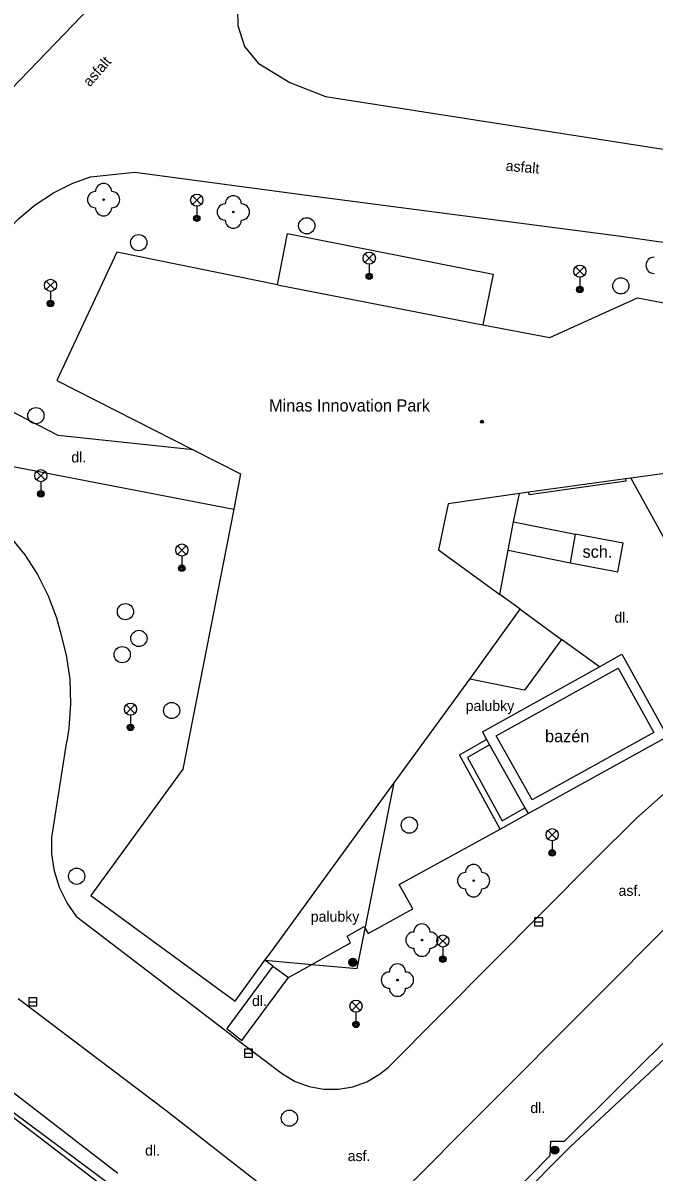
# Model space of a CAD drawing. Extents: x -538441 to -536770, y -1181008 to -1179809.
# Drawn here: x -537841 to -537802.1, y -1180344.6 to -1180273.6 of the extents above; entities that cross this region are included whole.
import ezdxf

# ---------------------------------------------------------------- set-up
doc = ezdxf.new("R2010")
doc.units = 0
for name, color, linetype in [('Vrstva 10', 7, 'Continuous'), ('Vrstva 11', 7, 'Continuous'), ('Vrstva 22', 7, 'Continuous'), ('Vrstva 25', 7, 'Continuous'), ('Vrstva 27', 7, 'Continuous'), ('Vrstva 33', 7, 'Continuous'), ('Vrstva 39', 7, 'Continuous'), ('Vrstva 40', 7, 'Continuous'), ('Vrstva 41', 7, 'Continuous'), ('Vrstva 5', 7, 'Continuous'), ('Vrstva 7', 7, 'Continuous')]:
    doc.layers.add(name, color=color, linetype=linetype)

msp = doc.modelspace()

# ---------------------------------------------------------------- linework, layer by layer
at = {"layer": 'Vrstva 10'}
for p, q in [((-537836.86, -1180283.1), (-537834.12, -1180282.82)), ((-537834.12, -1180282.82), (-537823.37, -1180284.25)), ((-537823.37, -1180284.25), (-537804.27, -1180286.75)), ((-537804.27, -1180286.75), (-537787.73, -1180289.01)), ((-537839.24, -1180323.87), (-537838.32, -1180317.95)), ((-537818.49, -1180338.08), (-537805.77, -1180325.28)), ((-537837.7, -1180328.78), (-537828.54, -1180335.77)), ((-537807.59, -1180342.61), (-537797.28, -1180332.34)), ((-537844.24, -1180337.59), (-537835.17, -1180344.6)), ((-537817.07, -1180352.16), (-537808.48, -1180343.51))]:
    msp.add_line(p, q, dxfattribs=at)
for points in [[(-537819.99, -1180235.92), (-537820.463, -1180236.436), (-537840.24, -1180258.03), (-537830.9, -1180266.4), (-537843.94, -1180279.93)], [(-537820.66, -1180264.65), (-537827.33, -1180271.75), (-537827.78, -1180272.77), (-537827.76, -1180273.76), (-537827.35, -1180275.06), (-537826.51, -1180276.08), (-537824.56, -1180277.27), (-537822.35, -1180278.15), (-537799.12, -1180281.76), (-537775.46, -1180285.24), (-537764.84, -1180286.9)], [(-537842.22, -1180286.66), (-537841.301, -1180285.682), (-537840.272, -1180284.821), (-537839.148, -1180284.088), (-537837.945, -1180283.493), (-537836.86, -1180283.1)], [(-537841.84, -1180305.29), (-537840.917, -1180306.423), (-537840.123, -1180307.65), (-537839.468, -1180308.956), (-537838.959, -1180310.326), (-537838.73, -1180311.16)], [(-537838.73, -1180311.16), (-537838.359, -1180312.62), (-537838.144, -1180314.112), (-537838.089, -1180315.618), (-537838.193, -1180317.121), (-537838.32, -1180317.95)], [(-537805.77, -1180325.28), (-537803.17, -1180322.7), (-537800.93, -1180320.71), (-537800.12, -1180320.04)], [(-537837.7, -1180328.78), (-537838.301, -1180327.911), (-537838.765, -1180326.962), (-537839.08, -1180325.953), (-537839.239, -1180324.909), (-537839.24, -1180323.87)], [(-537828.54, -1180335.77), (-537827.59, -1180336.5), (-537825, -1180338.47)], [(-537825, -1180338.47), (-537824.214, -1180338.931), (-537823.36, -1180339.248), (-537822.464, -1180339.411), (-537821.553, -1180339.415), (-537820.656, -1180339.259), (-537819.799, -1180338.95), (-537819.01, -1180338.495), (-537818.49, -1180338.08)], [(-537808.48, -1180343.51), (-537808.45, -1180342.62), (-537807.59, -1180342.61)]]:
    msp.add_lwpolyline(points, dxfattribs=at)
at = {"layer": 'Vrstva 11'}
for p, q in [((-537838.85, -1180299.07), (-537844.08, -1180296.36)), ((-537830.519, -1180299.945), (-537838.85, -1180299.07)), ((-537845.2, -1180300.29), (-537828.01, -1180303.62)), ((-537803.81, -1180301.88), (-537809.78, -1180302.72)), ((-537803.829, -1180301.744), (-537803.81, -1180301.88)), ((-537803.496, -1180301.698), (-537799.02, -1180309.85)), ((-537809.78, -1180302.72), (-537809.801, -1180302.57)), ((-537805.44, -1180313.35), (-537807.78, -1180311.65)), ((-537804.05, -1180312.57), (-537801.24, -1180317.64)), ((-537811.816, -1180317.612), (-537804.28, -1180313.42)), ((-537804.28, -1180313.42), (-537802.076, -1180317.395)), ((-537812.66, -1180317.36), (-537812.41, -1180317.82)), ((-537802.076, -1180317.395), (-537809.603, -1180321.561)), ((-537814.08, -1180318.77), (-537812.41, -1180317.82)), ((-537812.41, -1180317.82), (-537812.23, -1180318.16)), ((-537812.23, -1180318.16), (-537810.04, -1180322.05)), ((-537809.603, -1180321.561), (-537811.816, -1180317.612)), ((-537811.565, -1180323.355), (-537814.08, -1180318.77)), ((-537810.04, -1180322.05), (-537809.84, -1180322.4)), ((-537817.81, -1180326.78), (-537811.565, -1180323.355)), ((-537816.97, -1180328.28), (-537817.81, -1180326.78)), ((-537800.318, -1180328.397), (-537821.138, -1180349.28)), ((-537825.6, -1180331.82), (-537826.09, -1180331.44)), ((-537825.6, -1180331.82), (-537824.64, -1180332.52)), ((-537827.51, -1180336.4), (-537824.64, -1180332.52)), ((-537832.21, -1180340.72), (-537841.32, -1180333.83)), ((-537835.75, -1180345.23), (-537844.82, -1180338.5)), ((-537821.193, -1180349.323), (-537832.21, -1180340.72))]:
    msp.add_line(p, q, dxfattribs=at)
for points in [[(-537812.66, -1180317.36), (-537805.44, -1180313.35), (-537804.05, -1180312.57)], [(-537812.23, -1180318.16), (-537813.59, -1180318.93), (-537811.44, -1180322.85), (-537810.04, -1180322.05)], [(-537811.565, -1180323.355), (-537809.84, -1180322.4), (-537801.24, -1180317.64)], [(-537824.64, -1180332.52), (-537823.19, -1180331.71), (-537820.81, -1180330.38), (-537821.02, -1180329.96), (-537819.97, -1180329.38), (-537819.9, -1180329.497), (-537819.72, -1180329.8), (-537816.97, -1180328.28)], [(-537825.6, -1180331.82), (-537828.45, -1180335.66), (-537827.51, -1180336.4)]]:
    msp.add_lwpolyline(points, dxfattribs=at)
at = {"layer": 'Vrstva 22'}
for centre in [(-537836.05, -1180284.51), (-537828.04, -1180285.27), (-537813.21, -1180326.54), (-537816.4, -1180330.21), (-537817.91, -1180332.68)]:
    msp.add_circle(centre, 0.05, dxfattribs=at)
for centre, start, end in [((-537836.55, -1180284.51), 90, 270), ((-537836.05, -1180284.01), 0, 180), ((-537835.55, -1180284.51), 270, 90), ((-537828.54, -1180285.27), 90, 270), ((-537828.04, -1180284.77), 0, 180), ((-537827.54, -1180285.27), 270, 90), ((-537836.05, -1180285.01), 180, 0), ((-537828.04, -1180285.77), 180, 0), ((-537802.07, -1180288.56), 90, 270), ((-537813.21, -1180326.04), 0, 180), ((-537813.71, -1180326.54), 90, 270), ((-537812.71, -1180326.54), 270, 90), ((-537813.21, -1180327.04), 180, 0), ((-537816.4, -1180329.71), 0, 180), ((-537816.9, -1180330.21), 90, 270), ((-537815.9, -1180330.21), 270, 90), ((-537816.4, -1180330.71), 180, 0), ((-537817.91, -1180332.18), 0, 180), ((-537818.41, -1180332.68), 90, 270), ((-537817.41, -1180332.68), 270, 90), ((-537817.91, -1180333.18), 180, 0)]:
    msp.add_arc(centre, 0.5, start, end, dxfattribs=at)
at = {"layer": 'Vrstva 25'}
for centre, radius in [((-537820.66, -1180331.58), 0.25), ((-537820.66, -1180331.58), 0.2), ((-537820.66, -1180331.58), 0.15), ((-537820.66, -1180331.58), 0.1), ((-537820.66, -1180331.58), 0.05), ((-537808.2, -1180343.17), 0.25), ((-537808.2, -1180343.17), 0.2), ((-537808.2, -1180343.17), 0.15), ((-537808.2, -1180343.17), 0.1), ((-537808.2, -1180343.17), 0.05)]:
    msp.add_circle(centre, radius, dxfattribs=at)
at = {"layer": 'Vrstva 27'}
for p, q in [((-537809.44, -1180329.08), (-537808.94, -1180329.08)), ((-537840.67, -1180334.02), (-537840.17, -1180334.02)), ((-537827.35, -1180337.19), (-537826.85, -1180337.19))]:
    msp.add_line(p, q, dxfattribs=at)
for points in [[(-537809.44, -1180329.33), (-537808.94, -1180329.33), (-537808.94, -1180328.83), (-537809.44, -1180328.83)], [(-537840.67, -1180334.27), (-537840.17, -1180334.27), (-537840.17, -1180333.77), (-537840.67, -1180333.77)], [(-537827.35, -1180337.44), (-537826.85, -1180337.44), (-537826.85, -1180336.94), (-537827.35, -1180336.94)]]:
    msp.add_lwpolyline(points, close=True, dxfattribs=at)
for centre in [(-537823.51, -1180286.12), (-537833.88, -1180287.16), (-537804.12, -1180289.83), (-537840.23, -1180297.84), (-537834.7, -1180309.94), (-537833.87, -1180311.59), (-537834.9, -1180312.59), (-537831.85, -1180316.04), (-537817.18, -1180323.11), (-537837.71, -1180326.27), (-537824.58, -1180341.2)]:
    msp.add_circle(centre, 0.5, dxfattribs=at)
at = {"layer": 'Vrstva 33'}
for p, q in [((-537830.565, -1180284.8), (-537830.035, -1180284.27)), ((-537830.565, -1180284.27), (-537830.035, -1180284.8)), ((-537830.3, -1180284.91), (-537830.3, -1180285.66)), ((-537819.915, -1180288.38), (-537819.385, -1180287.85)), ((-537819.915, -1180287.85), (-537819.385, -1180288.38)), ((-537819.65, -1180288.49), (-537819.65, -1180289.24)), ((-537806.915, -1180289.19), (-537806.385, -1180288.66)), ((-537806.915, -1180288.66), (-537806.385, -1180289.19)), ((-537839.595, -1180290.06), (-537839.065, -1180289.53)), ((-537839.595, -1180289.53), (-537839.065, -1180290.06)), ((-537806.65, -1180289.3), (-537806.65, -1180290.05)), ((-537839.33, -1180290.17), (-537839.33, -1180290.92)), ((-537840.185, -1180301.81), (-537839.655, -1180301.28)), ((-537840.185, -1180301.28), (-537839.655, -1180301.81)), ((-537839.92, -1180301.92), (-537839.92, -1180302.67)), ((-537831.485, -1180306.4), (-537830.955, -1180305.87)), ((-537831.485, -1180305.87), (-537830.955, -1180306.4)), ((-537831.22, -1180306.51), (-537831.22, -1180307.26)), ((-537834.655, -1180316.22), (-537834.125, -1180315.69)), ((-537834.655, -1180315.69), (-537834.125, -1180316.22)), ((-537834.39, -1180316.33), (-537834.39, -1180317.08)), ((-537808.625, -1180323.97), (-537808.095, -1180323.44)), ((-537808.625, -1180323.44), (-537808.095, -1180323.97)), ((-537808.36, -1180324.08), (-537808.36, -1180324.83)), ((-537815.375, -1180330.53), (-537814.845, -1180330)), ((-537815.375, -1180330), (-537814.845, -1180330.53)), ((-537815.11, -1180330.64), (-537815.11, -1180331.39)), ((-537820.735, -1180334.55), (-537820.205, -1180334.02)), ((-537820.735, -1180334.02), (-537820.205, -1180334.55)), ((-537820.47, -1180334.66), (-537820.47, -1180335.41))]:
    msp.add_line(p, q, dxfattribs=at)
for centre, radius in [((-537830.3, -1180284.535), 0.375), ((-537830.3, -1180285.66), 0.2), ((-537830.3, -1180285.66), 0.145), ((-537830.3, -1180285.66), 0.0876), ((-537819.65, -1180288.115), 0.375), ((-537819.65, -1180289.24), 0.2), ((-537819.65, -1180289.24), 0.145), ((-537806.65, -1180288.925), 0.375), ((-537839.33, -1180289.795), 0.375), ((-537819.65, -1180289.24), 0.0876), ((-537806.65, -1180290.05), 0.2), ((-537806.65, -1180290.05), 0.145), ((-537806.65, -1180290.05), 0.0876), ((-537839.33, -1180290.92), 0.2), ((-537839.33, -1180290.92), 0.145), ((-537839.33, -1180290.92), 0.0876), ((-537839.92, -1180301.545), 0.375), ((-537839.92, -1180302.67), 0.2), ((-537839.92, -1180302.67), 0.145), ((-537839.92, -1180302.67), 0.0876), ((-537831.22, -1180306.135), 0.375), ((-537831.22, -1180307.26), 0.2), ((-537831.22, -1180307.26), 0.145), ((-537831.22, -1180307.26), 0.0876), ((-537834.39, -1180315.955), 0.375), ((-537834.39, -1180317.08), 0.2), ((-537834.39, -1180317.08), 0.145), ((-537834.39, -1180317.08), 0.0876), ((-537808.36, -1180323.705), 0.375), ((-537808.36, -1180324.83), 0.2), ((-537808.36, -1180324.83), 0.145), ((-537808.36, -1180324.83), 0.0876), ((-537815.11, -1180330.265), 0.375), ((-537815.11, -1180331.39), 0.2), ((-537815.11, -1180331.39), 0.145), ((-537815.11, -1180331.39), 0.0876), ((-537820.47, -1180334.285), 0.375), ((-537820.47, -1180335.41), 0.2), ((-537820.47, -1180335.41), 0.145), ((-537820.47, -1180335.41), 0.0876)]:
    msp.add_circle(centre, radius, dxfattribs=at)
at = {"layer": 'Vrstva 39'}
for radius in [0.09, 0.0398]:
    msp.add_circle((-537812.698, -1180298.213), radius, dxfattribs=at)
at = {"layer": 'Vrstva 5'}
for p, q in [((-537825.31, -1180289.77), (-537824.7, -1180286.6)), ((-537824.7, -1180286.6), (-537812.01, -1180289.1)), ((-537835.23, -1180287.75), (-537838.94, -1180295.66)), ((-537825.31, -1180289.77), (-537835.23, -1180287.75)), ((-537812.01, -1180289.1), (-537812.63, -1180292.24)), ((-537825.31, -1180289.77), (-537812.63, -1180292.24)), ((-537808.5, -1180293.02), (-537803.09, -1180290.57)), ((-537803.09, -1180290.57), (-537792.7, -1180292.57)), ((-537812.63, -1180292.24), (-537808.5, -1180293.02)), ((-537827.6, -1180301.43), (-537828.01, -1180303.62)), ((-537814.78, -1180303.28), (-537815.37, -1180306.12)), ((-537810.38, -1180302.65), (-537814.78, -1180303.28)), ((-537810.75, -1180304.39), (-537810.38, -1180302.65)), ((-537828.01, -1180303.62), (-537831.15, -1180319.66)), ((-537811.07, -1180306.15), (-537810.75, -1180304.39)), ((-537810.75, -1180304.39), (-537806.93, -1180305.16)), ((-537806.93, -1180305.16), (-537807.25, -1180306.92)), ((-537803.98, -1180305.71), (-537806.93, -1180305.16)), ((-537815.37, -1180306.12), (-537811.59, -1180308.88)), ((-537804.3, -1180307.47), (-537803.98, -1180305.71)), ((-537811.59, -1180308.88), (-537811.07, -1180306.15)), ((-537811.07, -1180306.15), (-537807.25, -1180306.92)), ((-537807.25, -1180306.92), (-537804.3, -1180307.47)), ((-537810.33, -1180309.79), (-537811.59, -1180308.88)), ((-537813.44, -1180314.11), (-537810.33, -1180309.79)), ((-537810.33, -1180309.79), (-537807.78, -1180311.65)), ((-537807.78, -1180311.65), (-537810.07, -1180314.79)), ((-537818.12, -1180320.51), (-537813.44, -1180314.11)), ((-537810.07, -1180314.79), (-537813.44, -1180314.11)), ((-537831.15, -1180319.66), (-537836.84, -1180327.46)), ((-537825.69, -1180330.92), (-537818.12, -1180320.51)), ((-537836.84, -1180327.46), (-537827.92, -1180333.97)), ((-537826.09, -1180331.44), (-537825.69, -1180330.92)), ((-537827.92, -1180333.97), (-537826.09, -1180331.44))]:
    msp.add_line(p, q, dxfattribs=at)
for points in [[(-537838.94, -1180295.66), (-537830.519, -1180299.945), (-537827.6, -1180301.43)], [(-537788.9, -1180299.68), (-537803.496, -1180301.698), (-537803.829, -1180301.744), (-537809.801, -1180302.57), (-537810.38, -1180302.65)], [(-537820.39, -1180331.97), (-537819.9, -1180329.497), (-537818.12, -1180320.51)], [(-537826.09, -1180331.44), (-537823.19, -1180331.71), (-537820.39, -1180331.97)], [(-537844.54, -1180338.93), (-537820.64, -1180357.18), (-537820.334, -1180357.414)]]:
    msp.add_lwpolyline(points, dxfattribs=at)
at = {"layer": 'Vrstva 7'}
for p, q in [((-537807.29, -1180343.02), (-537796.9, -1180333.31)), ((-537810.45, -1180346.19), (-537807.29, -1180343.02))]:
    msp.add_line(p, q, dxfattribs=at)

# ---------------------------------------------------------------- texts
at = {"layer": 'Vrstva 40'}
for rotation, p in [(48.78647, (-537836.901, -1180277.586)), (354.92936, (-537811.248, -1180282.722))]:
    msp.add_text('asfalt', height=0.65, rotation=rotation, dxfattribs=at).set_placement(p)
for s, p in [('dl.', (-537838.043, -1180300.726)), ('dl.', (-537804.519, -1180310.614)), ('palubky', (-537813.697, -1180316.07)), ('asf.', (-537804.263, -1180327.478)), ('palubky', (-537823.261, -1180329.076)), ('dl.', (-537826.887, -1180334.281)), ('dl.', (-537809.709, -1180340.887)), ('dl.', (-537833.486, -1180343.515)), ('asf.', (-537820.98, -1180343.851))]:
    msp.add_text(s, height=0.65, dxfattribs=at).set_placement(p)
at = {"layer": 'Vrstva 41'}
for s, p in [('Minas Innovation Park', (-537825.832, -1180297.585)), ('sch.', (-537806.482, -1180306.609)), ('bazén', (-537808.798, -1180317.996))]:
    msp.add_text(s, height=0.75, dxfattribs=at).set_placement(p)

doc.saveas('drawing.dxf')
